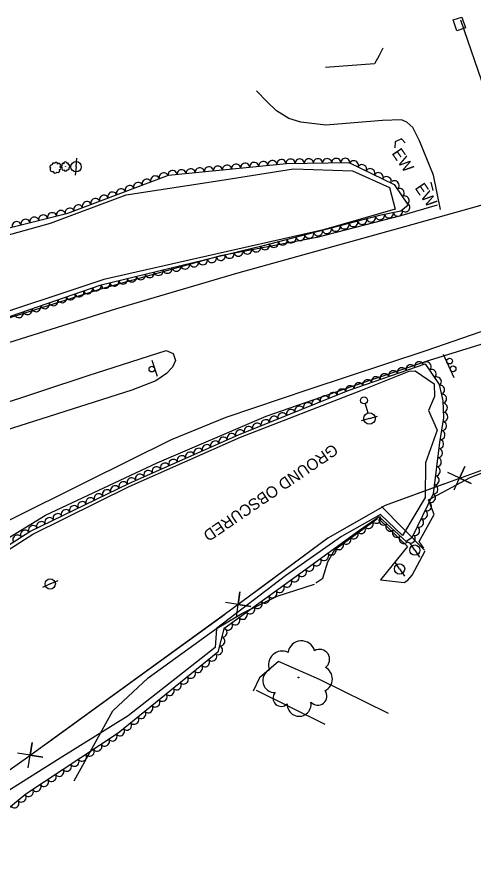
# Model space of a CAD drawing. Extents: x 1746719 to 1766531, y 631721 to 662391.
# Drawn here: x 1765624.3 to 1765824.6, y 632583.4 to 632955.9 of the extents above; entities that cross this region are included whole.
import ezdxf

# ---------------------------------------------------------------- set-up
doc = ezdxf.new("R2010")
doc.units = 0
for name, color, linetype in [('SURVEY - AERIAL SURVEY - Photo Control - Points - Elevations', 7, 'Continuous'), ('SURVEY - AERIAL SURVEY - Photo Control - Points - Locators', 7, 'Continuous'), ('SURVEY - AERIAL SURVEY - Photo Control with Text', 7, 'Continuous'), ('SURVEY - CENTERLINE - Existing Roads - Development', 7, 'Continuous'), ('SURVEY - CENTERLINE - Existing Roads Curve Text', 7, 'Continuous'), ('SURVEY - CENTERLINE - Existing Roads Text', 7, 'Continuous'), ('SURVEY - CENTERLINE - Preliminary - Development', 7, 'Continuous'), ('SURVEY - CENTERLINE - Preliminary Curve Text', 7, 'Continuous'), ('SURVEY - CONTROL - Grid', 7, 'Continuous')]:
    doc.layers.add(name, color=color, linetype=linetype)

msp = doc.modelspace()

# ---------------------------------------------------------------- linework, layer by layer
at = {"layer": 'SURVEY - AERIAL SURVEY - Photo Control - Points - Elevations'}
for points in [[(1765818.6, 632954.7), (1765829.38, 632923.81), (1765839.48, 632895.8), (1765846.5, 632881.01)], [(1765784.68, 632942.37), (1765782.96, 632939.15)], [(1765782.96, 632939.15), (1765780.97, 632935.42), (1765759.44, 632933.83)], [(1765809.83, 632871.69), (1765806.81, 632886.72), (1765800.73, 632901.81), (1765797.77, 632907.51), (1765795.12, 632909.97), (1765792.72, 632910.92), (1765784.41, 632910.61), (1765759.64, 632908.6), (1765748.72, 632909.96), (1765743.42, 632911.58), (1765738.02, 632914.85), (1765733.85, 632918.87), (1765729.3, 632923.59)], [(1765857.25, 632881.68), (1765794.16, 632864.12), (1765720.42, 632843.72), (1765667.91, 632828.19), (1765615.24, 632811.75), (1765560.39, 632797.01), (1765531.22, 632792.61), (1765501, 632788.19), (1765478.68, 632786.55), (1765445.17, 632786.56), (1765402.26, 632787.96), (1765361.2, 632790.5)], [(1765808.44, 632873.63), (1765792.99, 632869.08), (1765755.76, 632859.46), (1765713.54, 632851.41), (1765661.96, 632837.03), (1765610.31, 632820.87), (1765544.56, 632803.68), (1765515.68, 632796.87), (1765491.84, 632794.67), (1765446.41, 632794.21), (1765405.55, 632796.71), (1765330.18, 632801.39)], [(1765479.57, 632576.84), (1765491.84, 632602.17), (1765506.8, 632627.73), (1765522.42, 632649.73), (1765535.19, 632665.26), (1765551.37, 632682.75), (1765573.59, 632703.47), (1765594.73, 632719.63), (1765620.51, 632735.49), (1765654.92, 632752.57), (1765692.05, 632771), (1765715.9, 632780.72), (1765752.36, 632792.97), (1765803.63, 632810.03), (1765851.39, 632826.39)], [(1765473.12, 632538.35), (1765494.3, 632592.71), (1765522.39, 632638.09), (1765547.01, 632669.22), (1765574.33, 632696.02), (1765602.64, 632716.95), (1765636.77, 632737.82), (1765685.7, 632760.81), (1765733.53, 632781.24), (1765771.37, 632794.35), (1765805.09, 632805.78), (1765845.6, 632818.22)], [(1765432.82, 632718.43), (1765430.71, 632719.64), (1765430.69, 632721.07), (1765431.92, 632723.32), (1765436.99, 632727.96), (1765448.64, 632731.87), (1765503.24, 632750), (1765572.76, 632771.69), (1765655.48, 632799.06), (1765689.61, 632809.92), (1765692.79, 632808.69), (1765693.81, 632805.54), (1765692.47, 632802.66), (1765689.75, 632799.82), (1765685.07, 632796.63), (1765674.67, 632792.62), (1765608.9, 632771.72), (1765536.27, 632747.74), (1765467.17, 632725.14), (1765440.2, 632716.82), (1765435.08, 632717.69), (1765432.46, 632718.54)], [(1765802.55, 632723.44), (1765800.59, 632726.32), (1765807.09, 632738.23), (1765804.61, 632744.63), (1765822.82, 632754.37), (1765842.41, 632762.01)], [(1765755.31, 632708.29), (1765758.3, 632710.33), (1765760.52, 632717.49), (1765763.58, 632722.82), (1765782.24, 632736.48)], [(1765783.07, 632736.18), (1765795.37, 632724.23), (1765783.61, 632709.55), (1765793.95, 632708.33), (1765795.51, 632709.4), (1765797.47, 632711.59), (1765803.18, 632722.25)], [(1765711.28, 632687.92), (1765722.8, 632694.77), (1765738.34, 632702.4), (1765754.6, 632707.65)], [(1765649.29, 632621.52), (1765666.3, 632652.29), (1765681.75, 632666.72), (1765711.28, 632687.92)], [(1765787.06, 632651.01), (1765756.8, 632665.98), (1765738.88, 632673.87), (1765730.56, 632666.62), (1765727.72, 632660.76)], [(1765759.32, 632646.25), (1765729.22, 632661.15)]]:
    msp.add_lwpolyline(points, dxfattribs=at)
at = {"layer": 'SURVEY - AERIAL SURVEY - Photo Control - Points - Locators'}
for points in [[(1765360.91, 632861.63), (1765392.72, 632858.38), (1765429.02, 632850.31), (1765468.19, 632848.63), (1765513.51, 632845.41), (1765554.76, 632846.09), (1765601.54, 632855.29), (1765639.03, 632865.65), (1765672.16, 632878.07), (1765713.19, 632884.31), (1765745.52, 632889.53), (1765771.31, 632888.55), (1765787.58, 632881.26), (1765790.05, 632871.89), (1765758.68, 632862.84), (1765702.95, 632850.23), (1765662.29, 632841.1), (1765604.59, 632821.95), (1765544.38, 632805.27), (1765508.6, 632801.5), (1765453.63, 632799.14), (1765420.59, 632799.81), (1765352.54, 632801.36)], [(1765474.87, 632529.79), (1765496.5, 632587.48), (1765527.45, 632637.73), (1765558.78, 632674.71), (1765593.29, 632705.34), (1765631.22, 632729.53), (1765673.46, 632750.47), (1765722.2, 632772.01), (1765775.01, 632792.43), (1765796.22, 632800.87), (1765798.78, 632801.11)], [(1765798.78, 632801.11), (1765807.14, 632795.35), (1765807.26, 632789.76), (1765804.64, 632783.71), (1765808.42, 632775.04), (1765803.24, 632760.85), (1765803.23, 632745.58), (1765793.28, 632728.91), (1765783.58, 632738.22), (1765766.43, 632728.5), (1765741.93, 632711.37), (1765711.69, 632688.32), (1765711.14, 632679.93), (1765672.95, 632650.01), (1765643.28, 632631.46), (1765619.08, 632616.29), (1765583.79, 632581.78)]]:
    msp.add_lwpolyline(points, dxfattribs=at)
at = {"layer": 'SURVEY - AERIAL SURVEY - Photo Control with Text'}
for points in [[(1765367.79, 632865.45), (1765413.08, 632859.33), (1765469.6, 632852.1), (1765539.64, 632848.63), (1765558.76, 632849.37), (1765603.24, 632859.33), (1765646.51, 632870.11), (1765690.71, 632886.66), (1765742.41, 632891.86), (1765769.71, 632892.23), (1765789.62, 632882.61), (1765795.65, 632873.51), (1765792.56, 632870.93), (1765783.19, 632869.05), (1765731.6, 632855.59), (1765660.56, 632838.47), (1765605.98, 632819.6), (1765524.43, 632801.55), (1765472.74, 632796.71), (1765421.97, 632798.07), (1765349.97, 632800.91)], [(1765593.06, 632707.24), (1765629.93, 632730.78), (1765673.59, 632751.93), (1765721.39, 632773.02), (1765769.48, 632792.38), (1765803.11, 632804.06), (1765809.27, 632795.04), (1765810.9, 632787.92), (1765811.21, 632780.54), (1765809.45, 632769.7), (1765806.66, 632747.27), (1765797.37, 632727.92), (1765794.87, 632726.29), (1765783.07, 632737.12), (1765774.42, 632731.22), (1765748.19, 632712.23), (1765714.9, 632688.11), (1765712.24, 632677.86), (1765668.57, 632642.47), (1765628.11, 632615.69), (1765598.05, 632591.12)]]:
    msp.add_lwpolyline(points, dxfattribs=at)
for centre, radius in [((1765641.15, 632889.92), 0.0284), ((1765645.58, 632890.44), 0.0225), ((1765747.62, 632666.84), 0.183)]:
    msp.add_circle(centre, radius, dxfattribs=at)
for centre, radius, start, end in [((1765639.33, 632890.42), 0.678, 69.8169, 244.8172), ((1765639.74, 632889.21), 0.92, 139.564, 295.4025), ((1765640.43, 632891.16), 0.874, 59.658, 186.5036), ((1765641.46, 632891.72), 0.617, 344.3709, 161.6901), ((1765642.23, 632888.71), 0.813, 239.6154, 36.4043), ((1765642.63, 632890.98), 0.811, 301.7523, 135.1719), ((1765642.96, 632889.74), 0.558, 261.7316, 80.4772), ((1765644.44, 632890.49), 0.693, 117.2749, 244.1206), ((1765644.47, 632889.44), 0.538, 127.4338, 302.4341), ((1765644.5, 632891.41), 0.489, 41.9878, 219.307), ((1765645.45, 632889.2), 0.729, 197.1809, 353.0194), ((1765645.49, 632891.88), 0.643, 359.3692, 192.7889), ((1765646.47, 632891.58), 0.442, 319.3485, 138.0941), ((1765646.47, 632889.78), 0.734, 246.2851, 23.8093), ((1765646.85, 632890.65), 0.644, 297.2323, 94.0213), ((1765641.05, 632888.52), 0.926, 188.6682, 326.1924), ((1765748.94, 632676.93), 5.95, 15.4996, 171.338), ((1765740.49, 632672.42), 5.98, 64.6037, 202.128), ((1765756.91, 632674.75), 4.39, 305.7525, 120.7527), ((1765737.22, 632665.43), 5.25, 115.551, 272.3399), ((1765756.86, 632666.18), 5.65, 295.5936, 62.4392), ((1765740.1, 632657.76), 3.61, 137.6671, 316.4128), ((1765756.14, 632658.65), 3.99, 220.3065, 37.6256), ((1765747.95, 632655.06), 5.24, 177.6878, 11.1075)]:
    msp.add_arc(centre, radius, start, end, dxfattribs=at)
for centre, major_axis in [((1765732.24, 632890.84), (1.99, 0.2)), ((1765736.22, 632891.24), (1.99, 0.2)), ((1765740.2, 632891.64), (1.99, 0.2)), ((1765744.19, 632891.89), (2, 0.03)), ((1765748.19, 632891.94), (2, 0.03)), ((1765752.19, 632891.99), (2, 0.03)), ((1765756.18, 632892.05), (2, 0.03)), ((1765760.18, 632892.1), (2, 0.03)), ((1765764.18, 632892.15), (2, 0.03)), ((1765768.18, 632892.21), (2, 0.03)), ((1765771.94, 632891.15), (1.8, -0.87)), ((1765692.44, 632886.84), (1.99, 0.2)), ((1765696.42, 632887.24), (1.99, 0.2)), ((1765700.4, 632887.64), (1.99, 0.2)), ((1765704.38, 632888.04), (1.99, 0.2)), ((1765708.36, 632888.44), (1.99, 0.2)), ((1765712.34, 632888.84), (1.99, 0.2)), ((1765716.32, 632889.24), (1.99, 0.2)), ((1765720.3, 632889.64), (1.99, 0.2)), ((1765724.28, 632890.04), (1.99, 0.2)), ((1765728.26, 632890.44), (1.99, 0.2)), ((1765775.54, 632889.41), (1.8, -0.87)), ((1765779.14, 632887.67), (1.8, -0.87)), ((1765681.1, 632883.06), (1.87, 0.7)), ((1765684.84, 632884.47), (1.87, 0.7)), ((1765688.59, 632885.87), (1.87, 0.7)), ((1765782.74, 632885.93), (1.8, -0.87)), ((1765786.34, 632884.19), (1.8, -0.87)), ((1765673.61, 632880.26), (1.87, 0.7)), ((1765677.35, 632881.66), (1.87, 0.7)), ((1765789.82, 632882.31), (1.1, -1.67)), ((1765662.37, 632876.05), (1.87, 0.7)), ((1765666.12, 632877.45), (1.87, 0.7)), ((1765669.86, 632878.85), (1.87, 0.7)), ((1765792.03, 632878.97), (1.1, -1.67)), ((1765794.24, 632875.64), (1.1, -1.67)), ((1765651.13, 632871.84), (1.87, 0.7)), ((1765654.88, 632873.24), (1.87, 0.7)), ((1765658.62, 632874.64), (1.87, 0.7)), ((1765639.66, 632868.4), (1.94, 0.48)), ((1765643.54, 632869.37), (1.94, 0.48)), ((1765647.39, 632870.43), (1.87, 0.7)), ((1765787.25, 632869.86), (-1.96, -0.39)), ((1765791.18, 632870.65), (-1.96, -0.39)), ((1765794.55, 632872.58), (-1.53, -1.28)), ((1765624.13, 632864.53), (1.94, 0.48)), ((1765628.01, 632865.5), (1.94, 0.48)), ((1765631.89, 632866.47), (1.94, 0.48)), ((1765635.77, 632867.43), (1.94, 0.48)), ((1765771.72, 632866.06), (-1.94, -0.5)), ((1765775.59, 632867.07), (-1.94, -0.5)), ((1765779.46, 632868.08), (-1.94, -0.5)), ((1765783.33, 632869.08), (-1.96, -0.39)), ((1765760.11, 632863.03), (-1.94, -0.5)), ((1765763.98, 632864.04), (-1.94, -0.5)), ((1765767.85, 632865.05), (-1.94, -0.5)), ((1765744.62, 632858.99), (-1.94, -0.5)), ((1765748.5, 632860), (-1.94, -0.5)), ((1765752.37, 632861.01), (-1.94, -0.5)), ((1765756.24, 632862.02), (-1.94, -0.5)), ((1765729.13, 632855), (-1.94, -0.47)), ((1765733.01, 632855.96), (-1.94, -0.5)), ((1765736.88, 632856.97), (-1.94, -0.5)), ((1765740.75, 632857.98), (-1.94, -0.5)), ((1765713.58, 632851.25), (-1.94, -0.47)), ((1765717.47, 632852.19), (-1.94, -0.47)), ((1765721.35, 632853.12), (-1.94, -0.47)), ((1765725.24, 632854.06), (-1.94, -0.47)), ((1765698.02, 632847.5), (-1.94, -0.47)), ((1765701.91, 632848.44), (-1.94, -0.47)), ((1765705.8, 632849.37), (-1.94, -0.47)), ((1765709.69, 632850.31), (-1.94, -0.47)), ((1765682.47, 632843.75), (-1.94, -0.47)), ((1765686.36, 632844.69), (-1.94, -0.47)), ((1765690.24, 632845.63), (-1.94, -0.47)), ((1765694.13, 632846.56), (-1.94, -0.47)), ((1765666.91, 632840.01), (-1.94, -0.47)), ((1765670.8, 632840.94), (-1.94, -0.47)), ((1765674.69, 632841.88), (-1.94, -0.47)), ((1765678.58, 632842.82), (-1.94, -0.47)), ((1765655.39, 632836.69), (-1.89, -0.65)), ((1765659.17, 632838), (-1.89, -0.65)), ((1765663.02, 632839.07), (-1.94, -0.47)), ((1765644.05, 632832.77), (-1.89, -0.65)), ((1765647.83, 632834.07), (-1.89, -0.65)), ((1765651.61, 632835.38), (-1.89, -0.65)), ((1765632.71, 632828.84), (-1.89, -0.65)), ((1765636.49, 632830.15), (-1.89, -0.65)), ((1765640.27, 632831.46), (-1.89, -0.65)), ((1765625.15, 632826.23), (-1.89, -0.65)), ((1765628.93, 632827.54), (-1.89, -0.65)), ((1765796.76, 632801.86), (1.89, 0.66)), ((1765800.53, 632803.17), (1.89, 0.66)), ((1765803.83, 632803.01), (1.13, -1.65)), ((1765785.42, 632797.92), (1.89, 0.66)), ((1765789.2, 632799.23), (1.89, 0.66)), ((1765792.98, 632800.54), (1.89, 0.66)), ((1765806.08, 632799.71), (1.13, -1.65)), ((1765774.09, 632793.98), (1.89, 0.66)), ((1765777.86, 632795.29), (1.89, 0.66)), ((1765781.64, 632796.6), (1.89, 0.66)), ((1765808.34, 632796.41), (1.13, -1.65)), ((1765766.58, 632791.21), (1.86, 0.75)), ((1765770.31, 632792.66), (1.89, 0.66)), ((1765809.79, 632792.75), (0.44, -1.95)), ((1765755.45, 632786.73), (1.86, 0.75)), ((1765759.16, 632788.22), (1.86, 0.75)), ((1765762.87, 632789.71), (1.86, 0.75)), ((1765810.68, 632788.85), (0.44, -1.95)), ((1765748.03, 632783.74), (1.86, 0.75)), ((1765751.74, 632785.23), (1.86, 0.75)), ((1765811.02, 632784.88), (0.08, -2)), ((1765736.9, 632779.26), (1.86, 0.75)), ((1765740.61, 632780.75), (1.86, 0.75)), ((1765744.32, 632782.25), (1.86, 0.75)), ((1765811.19, 632780.88), (0.08, -2)), ((1765729.47, 632776.27), (1.86, 0.75)), ((1765733.19, 632777.77), (1.86, 0.75)), ((1765810.62, 632776.93), (-0.32, -1.97)), ((1765718.38, 632771.69), (1.83, 0.81)), ((1765722.05, 632773.29), (1.86, 0.75)), ((1765725.76, 632774.78), (1.86, 0.75)), ((1765809.98, 632772.98), (-0.32, -1.97)), ((1765711.06, 632768.46), (1.83, 0.81)), ((1765714.72, 632770.08), (1.83, 0.81)), ((1765809.36, 632769.03), (-0.25, -1.98)), ((1765703.75, 632765.24), (1.83, 0.81)), ((1765707.41, 632766.85), (1.83, 0.81)), ((1765808.87, 632765.06), (-0.25, -1.98)), ((1765692.77, 632760.39), (1.83, 0.81)), ((1765696.43, 632762.01), (1.83, 0.81)), ((1765700.09, 632763.62), (1.83, 0.81)), ((1765808.38, 632761.09), (-0.25, -1.98)), ((1765685.45, 632757.16), (1.83, 0.81)), ((1765689.11, 632758.78), (1.83, 0.81)), ((1765807.88, 632757.12), (-0.25, -1.98)), ((1765678.13, 632753.93), (1.83, 0.81)), ((1765681.79, 632755.55), (1.83, 0.81)), ((1765807.39, 632753.15), (-0.25, -1.98)), ((1765667.25, 632748.86), (1.8, 0.87)), ((1765670.85, 632750.6), (1.8, 0.87)), ((1765674.47, 632752.32), (1.83, 0.81)), ((1765806.9, 632749.18), (-0.25, -1.98)), ((1765660.06, 632745.37), (1.8, 0.87)), ((1765663.66, 632747.12), (1.8, 0.87)), ((1765652.86, 632741.89), (1.8, 0.87)), ((1765656.46, 632743.63), (1.8, 0.87)), ((1765804.03, 632741.8), (-0.87, -1.8)), ((1765805.76, 632745.4), (-0.87, -1.8)), ((1765645.66, 632738.4), (1.8, 0.87)), ((1765649.26, 632740.14), (1.8, 0.87)), ((1765802.3, 632738.19), (-0.87, -1.8)), ((1765638.46, 632734.91), (1.8, 0.87)), ((1765642.06, 632736.65), (1.8, 0.87)), ((1765781.75, 632736.22), (-1.65, -1.13)), ((1765784.84, 632735.5), (-1.47, 1.35)), ((1765800.57, 632734.58), (-0.87, -1.8)), ((1765631.26, 632731.42), (1.8, 0.87)), ((1765634.86, 632733.17), (1.8, 0.87)), ((1765775.14, 632731.71), (-1.65, -1.13)), ((1765778.45, 632733.97), (-1.65, -1.13)), ((1765787.79, 632732.79), (-1.47, 1.35)), ((1765798.84, 632730.98), (-0.87, -1.8)), ((1765624.43, 632727.27), (1.69, 1.08)), ((1765627.8, 632729.42), (1.69, 1.08)), ((1765771.89, 632729.38), (-1.62, -1.17)), ((1765790.73, 632730.09), (-1.47, 1.35)), ((1765793.68, 632727.38), (-1.47, 1.35)), ((1765796.87, 632727.59), (-1.67, -1.09)), ((1765765.41, 632724.69), (-1.62, -1.17)), ((1765768.65, 632727.04), (-1.62, -1.17)), ((1765762.17, 632722.35), (-1.62, -1.17)), ((1765755.69, 632717.66), (-1.62, -1.17)), ((1765758.93, 632720), (-1.62, -1.17)), ((1765749.21, 632712.96), (-1.62, -1.17)), ((1765752.45, 632715.31), (-1.62, -1.17)), ((1765745.97, 632710.62), (-1.62, -1.17)), ((1765739.49, 632705.92), (-1.62, -1.17)), ((1765742.73, 632708.27), (-1.62, -1.17)), ((1765736.25, 632703.58), (-1.62, -1.17)), ((1765729.77, 632698.88), (-1.62, -1.17)), ((1765733.01, 632701.23), (-1.62, -1.17)), ((1765723.3, 632694.19), (-1.62, -1.17)), ((1765726.53, 632696.54), (-1.62, -1.17)), ((1765720.06, 632691.84), (-1.62, -1.17)), ((1765714.49, 632686.53), (-0.5, -1.94)), ((1765716.82, 632689.5), (-1.62, -1.17)), ((1765713.49, 632682.66), (-0.5, -1.94)), ((1765712.48, 632678.78), (-0.5, -1.94)), ((1765709.88, 632675.94), (-1.55, -1.26)), ((1765706.77, 632673.42), (-1.55, -1.26)), ((1765700.55, 632668.39), (-1.55, -1.26)), ((1765703.66, 632670.91), (-1.55, -1.26)), ((1765697.44, 632665.87), (-1.55, -1.26)), ((1765691.23, 632660.83), (-1.55, -1.26)), ((1765694.34, 632663.35), (-1.55, -1.26)), ((1765688.12, 632658.31), (-1.55, -1.26)), ((1765681.91, 632653.28), (-1.55, -1.26)), ((1765685.01, 632655.8), (-1.55, -1.26)), ((1765678.8, 632650.76), (-1.55, -1.26)), ((1765672.58, 632645.72), (-1.55, -1.26)), ((1765675.69, 632648.24), (-1.55, -1.26)), ((1765669.47, 632643.21), (-1.55, -1.26)), ((1765662.87, 632638.7), (-1.67, -1.1)), ((1765666.2, 632640.91), (-1.67, -1.1)), ((1765659.53, 632636.49), (-1.67, -1.1)), ((1765652.86, 632632.07), (-1.67, -1.1)), ((1765656.2, 632634.28), (-1.67, -1.1)), ((1765646.19, 632627.66), (-1.67, -1.1)), ((1765649.53, 632629.87), (-1.67, -1.1)), ((1765639.52, 632623.24), (-1.67, -1.1)), ((1765642.86, 632625.45), (-1.67, -1.1)), ((1765636.19, 632621.03), (-1.67, -1.1)), ((1765629.52, 632616.62), (-1.67, -1.1)), ((1765632.85, 632618.83), (-1.67, -1.1)), ((1765626.32, 632614.22), (-1.55, -1.27)), ((1765623.22, 632611.69), (-1.55, -1.27))]:
    msp.add_ellipse(centre, major_axis=major_axis, ratio=0.940188, start_param=0, end_param=3.141593, dxfattribs=at)
at = {"layer": 'SURVEY - CENTERLINE - Existing Roads - Development'}
for p, q in [((1765650.17, 632890.4), (1765650.58, 632894.13)), ((1765650.17, 632890.4), (1765649.76, 632886.67)), ((1765776.8, 632786.67), (1765778.01, 632782.6)), ((1765778.73, 632780.2), (1765782.32, 632781.27)), ((1765778.73, 632780.2), (1765775.13, 632779.13)), ((1765798.64, 632722.59), (1765796.52, 632725.68)), ((1765798.64, 632722.59), (1765800.75, 632719.49)), ((1765791.93, 632714.32), (1765789.81, 632717.41)), ((1765791.93, 632714.32), (1765794.04, 632711.22)), ((1765638.86, 632707.75), (1765635.46, 632706.17)), ((1765638.86, 632707.75), (1765642.27, 632709.33))]:
    msp.add_line(p, q, dxfattribs=at)
for centre, radius in [((1765650.17, 632890.4), 2.25), ((1765776.37, 632788.11), 1.5), ((1765778.73, 632780.2), 2.5), ((1765798.64, 632722.59), 2.25), ((1765791.93, 632714.32), 2.25), ((1765638.86, 632707.75), 2.25)]:
    msp.add_circle(centre, radius, dxfattribs=at)
at = {"layer": 'SURVEY - CENTERLINE - Existing Roads Curve Text'}
for points in [[(1765973.36, 632671.12), (1765982.41, 632697.12), (1765984.72, 632709.16), (1765984.81, 632718.92), (1765983.83, 632727.57), (1765980.22, 632737.21), (1765969.18, 632766.6), (1765955.69, 632802.18), (1765911.93, 632787.13), (1765832.17, 632759.06), (1765785.6, 632742.15), (1765760.5, 632727.86), (1765718.94, 632696.97), (1765628.91, 632631.82), (1765611.19, 632619.43), (1765552.93, 632555.72), (1765519.35, 632457.79), (1765498.71, 632391.83), (1765488.91, 632356.46), (1765527.99, 632339.05)], [(1765815.86, 632748.99), (1765820.55, 632759.2), (1765818.16, 632754.08), (1765823.29, 632751.68), (1765813.13, 632756.51)], [(1765811.24, 632751.46), (1765785.6, 632742.15), (1765768.98, 632732.69)], [(1765802.91, 632722.61), (1765784.05, 632741.6)], [(1765768.98, 632732.69), (1765760.5, 632727.86), (1765728.2, 632703.85)], [(1765720.42, 632693.21), (1765721.99, 632704.34), (1765721.16, 632698.74), (1765726.76, 632697.92), (1765715.65, 632699.63)], [(1765715.25, 632694.3), (1765677.66, 632667.09)], [(1765677.66, 632667.09), (1765637.15, 632637.78)], [(1765629.23, 632627.24), (1765630.94, 632638.35), (1765630.04, 632632.76), (1765635.63, 632631.87), (1765624.54, 632633.72)]]:
    msp.add_lwpolyline(points, dxfattribs=at)
at = {"layer": 'SURVEY - CENTERLINE - Existing Roads Text'}
for points in [[(1765794.38, 632900.9), (1765792.73, 632902.58), (1765789.99, 632901.35), (1765789.8, 632898.69)], [(1765806.65, 632880.01), (1765805.72, 632883.67)]]:
    msp.add_lwpolyline(points, dxfattribs=at)
at = {"layer": 'SURVEY - CENTERLINE - Preliminary Curve Text'}
msp.add_line((1765818.14, 632952.93), (1765818.14, 632952.93), dxfattribs=at)
msp.add_lwpolyline([(1765815.44, 632954.66), (1765819.23, 632955.94), (1765820.83, 632951.2), (1765817.05, 632949.92), (1765815.44, 632954.66)], dxfattribs=at)
at = {"layer": 'SURVEY - CONTROL - Grid'}
for p, q in [((1765815.85, 632797.94), (1765811.24, 632808.15)), ((1765683.41, 632805.79), (1765685.7, 632798.65))]:
    msp.add_line(p, q, dxfattribs=at)
for centre in [(1765813.85, 632805.34), (1765815.4, 632801.93), (1765683.4, 632801.83)]:
    msp.add_circle(centre, 1.25, dxfattribs=at)

# ---------------------------------------------------------------- texts
at = {"layer": 'SURVEY - AERIAL SURVEY - Photo Control - Points - Locators'}
msp.add_text('GROUND OBSCURED', height=5, rotation=214.3237, dxfattribs=at).set_placement((1765762.77, 632769.34))
at = {"layer": 'SURVEY - CENTERLINE - Preliminary - Development'}
for rotation, p in [(304.2787, (1765788.32, 632896.3)), (304.3183, (1765798.42, 632881.13))]:
    msp.add_text('EW', height=5, rotation=rotation, dxfattribs=at).set_placement(p)

doc.saveas('drawing.dxf')
